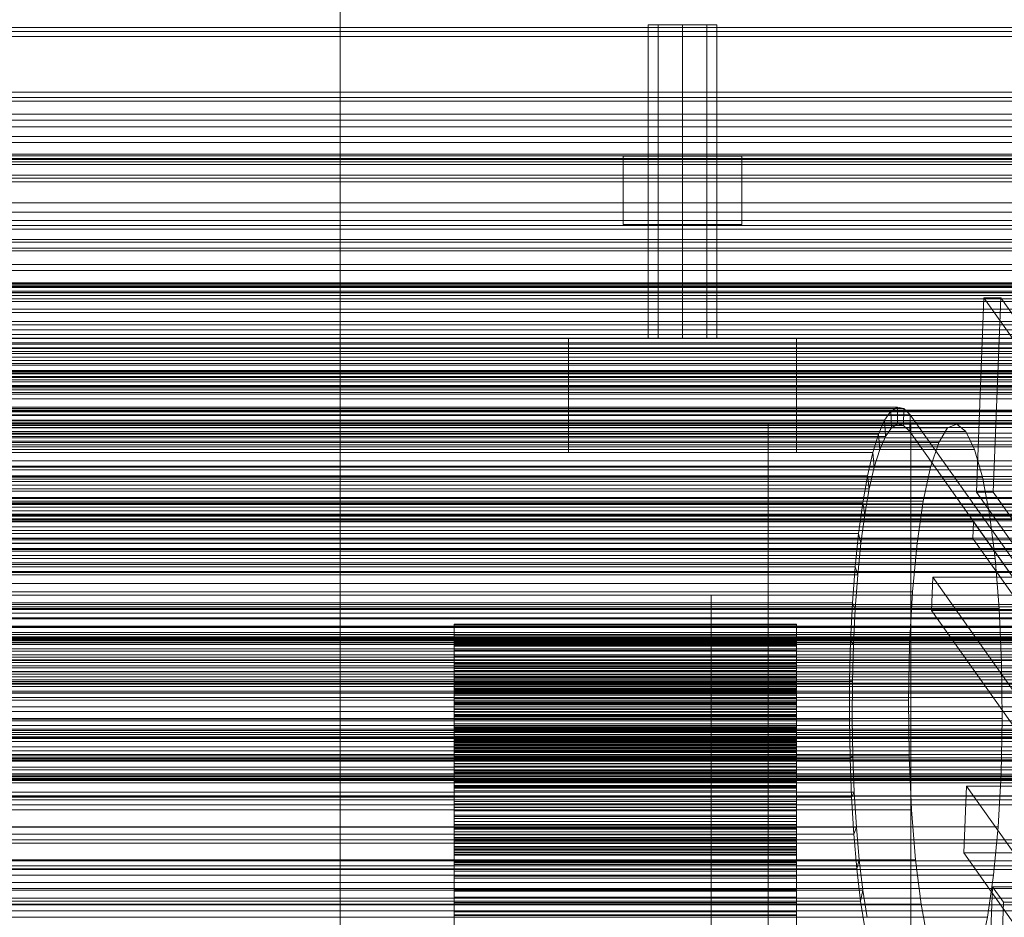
# Model space of a CAD drawing. Header units: millimetres. Extents: x -2233 to 61924, y -68080 to 6847.
# Tile 261 of 656: x 494 to 666, y -33786 to -33629. Entities that reach past the tile are written whole.
import ezdxf

# ---------------------------------------------------------------- set-up
doc = ezdxf.new("R2010")
doc.units = ezdxf.units.MM
for name, color, linetype, lineweight in [('COTAS_O', 1, 'Continuous', 0), ('COTAS_P', 1, 'Continuous', 0), ('frontal_briquetadora', 7, 'Continuous', 0), ('frontal_C03', 7, 'Continuous', 0), ('frontal_C10', 7, 'Continuous', 0), ('frontal_mezcladora', 7, 'Continuous', 0), ('frontal_secador', 7, 'Continuous', 0)]:
    doc.layers.add(name, color=color, linetype=linetype, lineweight=lineweight)
doc.dimstyles.new('R19_100', dxfattribs={"dimtxt": 250, "dimasz": 150, "dimexe": 150, "dimexo": 80, "dimgap": 100, "dimtad": 1, "dimtih": 1, "dimtoh": 1, "dimdsep": 46, "dimcen": 0.09, "dimadec": 0, "dimazin": 0, "dimtfac": 1, "dimtdec": 4, "dimtofl": 0, "dimtmove": 0, "dimatfit": 3, "dimfxl": 1, "dimtolj": 1, "dimtzin": 0, "dimarcsym": 0})

# ---------------------------------------------------------------- blocks, each defined once
blk = doc.blocks.new('DIM_R28_52')
at = {"layer": 'COTAS_O'}
for p, q in [((-1725, -33700), (-1575, -33655)), ((1725, -33700), (1575, -33655)), ((-1725, -34400), (-1725, -33700)), ((-1725, -33700), (1725, -33700)), ((-1725, -33700), (-1575, -33745)), ((1725, -33700), (1575, -33745)), ((1725, -34400), (1725, -33700))]:
    blk.add_line(p, q, dxfattribs=at)
blk.add_text('3450 O', height=250, dxfattribs=at).set_placement((0, -33600))
blk = doc.blocks.new('DIM_R28_53')
at = {"layer": 'COTAS_P'}
for p, q in [((-150, -32300), (550, -32300)), ((550, -32300), (505, -32450)), ((550, -34900), (550, -32300)), ((550, -32300), (595, -32450)), ((550, -34900), (505, -34750)), ((550, -34900), (595, -34750)), ((-150, -34900), (550, -34900))]:
    blk.add_line(p, q, dxfattribs=at)
blk.add_text('2600 P', height=250, rotation=90, dxfattribs=at).set_placement((450, -33600))

msp = doc.modelspace()

# ---------------------------------------------------------------- linework, layer by layer
at = {"layer": 'frontal_briquetadora'}
for p, q in [((570, -33737.351), (570, -33735.082)), ((630, -33735.082), (570, -33735.082)), ((570, -33735.082), (570, -33735.179)), ((630, -33735.179), (570, -33735.179)), ((570, -33735.179), (570, -33737.484)), ((630, -33737.351), (630, -33735.082)), ((630, -33735.082), (630, -33735.179)), ((630, -33735.179), (630, -33737.484)), ((570, -33738.497), (570, -33736.551)), ((630, -33736.551), (570, -33736.551)), ((570, -33736.551), (570, -33738.15)), ((570, -33738.815), (570, -33737.026)), ((630, -33737.026), (570, -33737.026)), ((570, -33737.026), (570, -33738.924)), ((570, -33739.636), (570, -33737.351)), ((630, -33737.351), (570, -33737.351)), ((630, -33738.497), (630, -33736.551)), ((630, -33736.551), (630, -33738.15)), ((630, -33738.815), (630, -33737.026)), ((630, -33737.026), (630, -33738.924)), ((630, -33739.636), (630, -33737.351)), ((630, -33737.484), (570, -33737.484)), ((570, -33737.484), (570, -33739.8)), ((630, -33738.15), (570, -33738.15)), ((570, -33738.15), (570, -33740.677)), ((570, -33740.487), (570, -33738.497)), ((630, -33738.497), (570, -33738.497)), ((570, -33741.363), (570, -33738.815)), ((630, -33738.815), (570, -33738.815)), ((630, -33738.924), (570, -33738.924)), ((570, -33738.924), (570, -33740.87)), ((630, -33737.484), (630, -33739.8)), ((630, -33738.15), (630, -33740.677)), ((630, -33740.487), (630, -33738.497)), ((630, -33741.363), (630, -33738.815)), ((630, -33738.924), (630, -33740.87)), ((570, -33741.93), (570, -33739.636)), ((630, -33739.636), (570, -33739.636)), ((630, -33739.8), (570, -33739.8)), ((570, -33739.8), (570, -33742.123)), ((570, -33742.516), (570, -33740.487)), ((630, -33740.487), (570, -33740.487)), ((630, -33740.677), (570, -33740.677)), ((570, -33740.677), (570, -33743.186)), ((630, -33741.93), (630, -33739.636)), ((630, -33739.8), (630, -33742.123)), ((630, -33742.516), (630, -33740.487)), ((630, -33740.677), (630, -33743.186)), ((630, -33740.87), (570, -33740.87)), ((570, -33740.87), (570, -33742.858)), ((570, -33743.89), (570, -33741.363)), ((630, -33741.363), (570, -33741.363)), ((570, -33744.23), (570, -33741.93)), ((630, -33741.93), (570, -33741.93)), ((630, -33742.123), (570, -33742.123)), ((570, -33742.123), (570, -33744.446)), ((570, -33744.58), (570, -33742.516)), ((630, -33742.516), (570, -33742.516)), ((630, -33740.87), (630, -33742.858)), ((630, -33743.89), (630, -33741.363)), ((630, -33744.23), (630, -33741.93)), ((630, -33742.123), (630, -33744.446)), ((630, -33744.58), (630, -33742.516)), ((570, -33742.858), (570, -33744.886)), ((570, -33746.078), (570, -33742.862)), ((630, -33742.862), (570, -33742.862)), ((570, -33742.862), (570, -33744.352)), ((630, -33743.186), (570, -33743.186)), ((570, -33743.186), (570, -33745.672)), ((570, -33745.318), (570, -33743.885)), ((630, -33743.885), (570, -33743.885)), ((570, -33743.885), (570, -33747.277)), ((570, -33746.39), (570, -33743.89)), ((570, -33746.528), (570, -33744.23)), ((630, -33744.23), (570, -33744.23)), ((630, -33742.858), (630, -33744.886)), ((630, -33746.078), (630, -33742.862)), ((630, -33742.862), (630, -33744.352)), ((630, -33743.186), (630, -33745.672)), ((630, -33745.318), (630, -33743.885)), ((630, -33743.885), (630, -33747.277)), ((630, -33746.39), (630, -33743.89)), ((630, -33746.528), (630, -33744.23)), ((630, -33744.352), (570, -33744.352)), ((570, -33744.352), (570, -33745.915)), ((630, -33744.446), (570, -33744.446)), ((570, -33744.446), (570, -33746.764)), ((570, -33746.676), (570, -33744.58)), ((630, -33744.58), (570, -33744.58)), ((630, -33744.886), (570, -33744.886)), ((570, -33744.886), (570, -33746.95)), ((570, -33746.827), (570, -33745.318)), ((630, -33745.318), (570, -33745.318)), ((630, -33745.672), (570, -33745.672)), ((570, -33745.672), (570, -33748.127)), ((630, -33745.915), (570, -33745.915)), ((570, -33745.915), (570, -33747.548)), ((630, -33744.352), (630, -33745.915)), ((630, -33744.446), (630, -33746.764)), ((630, -33746.676), (630, -33744.58)), ((630, -33744.886), (630, -33746.95)), ((630, -33746.827), (630, -33745.318)), ((630, -33745.672), (630, -33748.127)), ((630, -33745.915), (630, -33747.548)), ((570, -33748.735), (570, -33746.078)), ((630, -33746.078), (570, -33746.078)), ((570, -33748.856), (570, -33746.39)), ((630, -33746.39), (570, -33746.39)), ((570, -33748.819), (570, -33746.528)), ((630, -33746.528), (570, -33746.528)), ((570, -33748.801), (570, -33746.676)), ((630, -33746.676), (570, -33746.676)), ((630, -33746.764), (570, -33746.764)), ((570, -33746.764), (570, -33749.07)), ((570, -33748.409), (570, -33746.827)), ((630, -33746.827), (570, -33746.827)), ((630, -33746.95), (570, -33746.95)), ((570, -33746.95), (570, -33749.047)), ((630, -33747.277), (570, -33747.277)), ((570, -33747.277), (570, -33749.94)), ((630, -33747.548), (570, -33747.548)), ((570, -33747.548), (570, -33749.25)), ((630, -33748.735), (630, -33746.078)), ((630, -33748.856), (630, -33746.39)), ((630, -33748.819), (630, -33746.528)), ((630, -33748.801), (630, -33746.676)), ((630, -33746.764), (630, -33749.07)), ((630, -33748.409), (630, -33746.827)), ((630, -33746.95), (630, -33749.047)), ((630, -33747.277), (630, -33749.94)), ((630, -33747.548), (630, -33749.25)), ((630, -33748.127), (570, -33748.127)), ((570, -33748.127), (570, -33750.545)), ((570, -33750.064), (570, -33748.409)), ((630, -33748.409), (570, -33748.409)), ((570, -33751.343), (570, -33748.735)), ((630, -33748.735), (570, -33748.735)), ((570, -33750.953), (570, -33748.801)), ((630, -33748.801), (570, -33748.801)), ((570, -33751.095), (570, -33748.819)), ((630, -33748.819), (570, -33748.819)), ((570, -33751.279), (570, -33748.856)), ((630, -33748.856), (570, -33748.856)), ((630, -33749.047), (570, -33749.047)), ((570, -33749.047), (570, -33751.177)), ((630, -33749.07), (570, -33749.07)), ((570, -33749.07), (570, -33751.356)), ((630, -33749.25), (570, -33749.25)), ((570, -33749.25), (570, -33751.02)), ((630, -33748.127), (630, -33750.545)), ((630, -33750.064), (630, -33748.409)), ((630, -33751.343), (630, -33748.735)), ((630, -33750.953), (630, -33748.801)), ((630, -33751.095), (630, -33748.819)), ((630, -33751.279), (630, -33748.856)), ((630, -33749.047), (630, -33751.177)), ((630, -33749.07), (630, -33751.356)), ((630, -33749.25), (630, -33751.02)), ((630, -33749.94), (570, -33749.94)), ((570, -33749.94), (570, -33752.551)), ((570, -33751.79), (570, -33750.064)), ((630, -33750.064), (570, -33750.064)), ((630, -33750.545), (570, -33750.545)), ((570, -33750.545), (570, -33752.915)), ((570, -33753.136), (570, -33750.953)), ((630, -33750.953), (570, -33750.953)), ((630, -33751.02), (570, -33751.02)), ((570, -33751.02), (570, -33752.857)), ((570, -33753.342), (570, -33751.095)), ((630, -33751.095), (570, -33751.095)), ((630, -33751.177), (570, -33751.177)), ((570, -33751.177), (570, -33753.345)), ((630, -33749.94), (630, -33752.551)), ((630, -33751.79), (630, -33750.064)), ((630, -33750.545), (630, -33752.915)), ((630, -33753.136), (630, -33750.953)), ((630, -33751.02), (630, -33752.857)), ((630, -33753.342), (630, -33751.095)), ((630, -33751.177), (630, -33753.345)), ((570, -33753.651), (570, -33751.279)), ((630, -33751.279), (570, -33751.279)), ((570, -33753.895), (570, -33751.343)), ((630, -33751.343), (570, -33751.343)), ((630, -33751.356), (570, -33751.356)), ((570, -33751.356), (570, -33753.604)), ((570, -33753.588), (570, -33751.79)), ((630, -33751.79), (570, -33751.79)), ((630, -33752.551), (570, -33752.551)), ((570, -33752.551), (570, -33755.103)), ((630, -33752.857), (570, -33752.857)), ((570, -33752.857), (570, -33754.768)), ((630, -33752.915), (570, -33752.915)), ((570, -33752.915), (570, -33755.223)), ((630, -33753.651), (630, -33751.279)), ((630, -33753.895), (630, -33751.343)), ((630, -33751.356), (630, -33753.604)), ((630, -33753.588), (630, -33751.79)), ((630, -33752.551), (630, -33755.103)), ((630, -33752.857), (630, -33754.768)), ((630, -33752.915), (630, -33755.223)), ((570, -33763.445), (570, -33753.136)), ((630, -33753.136), (570, -33753.136)), ((570, -33763.625), (570, -33753.342)), ((630, -33753.342), (570, -33753.342)), ((630, -33753.345), (570, -33753.345)), ((570, -33753.345), (570, -33763.628)), ((570, -33755.465), (570, -33753.588)), ((630, -33753.588), (570, -33753.588)), ((630, -33753.604), (570, -33753.604)), ((570, -33753.604), (570, -33763.854)), ((570, -33755.955), (570, -33753.651)), ((630, -33753.651), (570, -33753.651)), ((570, -33754.755), (570, -33753.796)), ((630, -33753.796), (570, -33753.796)), ((570, -33753.796), (570, -33758.467)), ((570, -33756.383), (570, -33753.895)), ((630, -33753.895), (570, -33753.895)), ((630, -33763.445), (630, -33753.136)), ((630, -33763.625), (630, -33753.342)), ((630, -33753.345), (630, -33763.628)), ((630, -33755.465), (630, -33753.588)), ((630, -33753.604), (630, -33763.854)), ((630, -33755.955), (630, -33753.651)), ((630, -33754.755), (630, -33753.796)), ((630, -33753.796), (630, -33758.467)), ((630, -33756.383), (630, -33753.895)), ((570, -33755.813), (570, -33754.755)), ((630, -33754.755), (570, -33754.755)), ((630, -33754.768), (570, -33754.768)), ((570, -33754.768), (570, -33756.775)), ((630, -33755.103), (570, -33755.103)), ((570, -33755.103), (570, -33757.587)), ((630, -33755.223), (570, -33755.223)), ((570, -33755.223), (570, -33757.435)), ((570, -33760.14), (570, -33755.316)), ((630, -33755.316), (570, -33755.316)), ((570, -33755.316), (570, -33756.211)), ((570, -33757.446), (570, -33755.465)), ((630, -33755.465), (570, -33755.465)), ((570, -33756.969), (570, -33755.813)), ((630, -33755.813), (570, -33755.813)), ((570, -33758.156), (570, -33755.955)), ((630, -33755.955), (570, -33755.955)), ((630, -33756.211), (570, -33756.211)), ((570, -33756.211), (570, -33757.207)), ((570, -33758.799), (570, -33756.383)), ((630, -33756.383), (570, -33756.383)), ((630, -33755.813), (630, -33754.755)), ((630, -33754.768), (630, -33756.775)), ((630, -33755.103), (630, -33757.587)), ((630, -33755.223), (630, -33757.435)), ((630, -33760.14), (630, -33755.316)), ((630, -33755.316), (630, -33756.211)), ((630, -33757.446), (630, -33755.465)), ((630, -33756.969), (630, -33755.813)), ((630, -33758.156), (630, -33755.955)), ((630, -33756.211), (630, -33757.207)), ((630, -33758.799), (630, -33756.383)), ((630, -33756.775), (570, -33756.775)), ((570, -33756.775), (570, -33766.626)), ((570, -33758.223), (570, -33756.969)), ((630, -33756.969), (570, -33756.969)), ((630, -33757.207), (570, -33757.207)), ((570, -33757.207), (570, -33758.305)), ((630, -33757.435), (570, -33757.435)), ((570, -33757.435), (570, -33767.203)), ((570, -33767.213), (570, -33757.446)), ((630, -33757.446), (570, -33757.446)), ((630, -33757.587), (570, -33757.587)), ((570, -33757.587), (570, -33759.995)), ((630, -33756.775), (630, -33766.626)), ((630, -33758.223), (630, -33756.969)), ((630, -33757.207), (630, -33758.305)), ((630, -33757.435), (630, -33767.203)), ((630, -33767.213), (630, -33757.446)), ((630, -33757.587), (630, -33759.995)), ((570, -33767.834), (570, -33758.156)), ((630, -33758.156), (570, -33758.156)), ((570, -33759.577), (570, -33758.223)), ((630, -33758.223), (570, -33758.223)), ((630, -33758.305), (570, -33758.305)), ((570, -33758.305), (570, -33759.503)), ((630, -33758.467), (570, -33758.467)), ((570, -33758.467), (570, -33761.121)), ((570, -33761.129), (570, -33758.799)), ((630, -33758.799), (570, -33758.799)), ((630, -33759.503), (570, -33759.503)), ((570, -33759.503), (570, -33760.805)), ((570, -33761.034), (570, -33759.577)), ((630, -33759.577), (570, -33759.577)), ((630, -33767.834), (630, -33758.156)), ((630, -33759.577), (630, -33758.223)), ((630, -33758.305), (630, -33759.503)), ((630, -33758.467), (630, -33761.121)), ((630, -33761.129), (630, -33758.799)), ((630, -33759.503), (630, -33760.805)), ((630, -33761.034), (630, -33759.577)), ((630, -33759.995), (570, -33759.995)), ((570, -33759.995), (570, -33762.313)), ((570, -33762.785), (570, -33760.14)), ((630, -33760.14), (570, -33760.14)), ((630, -33760.805), (570, -33760.805)), ((570, -33760.805), (570, -33762.214)), ((570, -33762.608), (570, -33761.034)), ((630, -33761.034), (570, -33761.034)), ((630, -33761.121), (570, -33761.121)), ((570, -33761.121), (570, -33763.697)), ((570, -33763.354), (570, -33761.129)), ((630, -33761.129), (570, -33761.129)), ((630, -33759.995), (630, -33762.313)), ((630, -33762.785), (630, -33760.14)), ((630, -33760.805), (630, -33762.214)), ((630, -33762.608), (630, -33761.034)), ((630, -33761.121), (630, -33763.697)), ((630, -33763.354), (630, -33761.129)), ((630, -33762.214), (570, -33762.214)), ((570, -33762.214), (570, -33763.743)), ((630, -33762.313), (570, -33762.313)), ((570, -33762.313), (570, -33764.521)), ((570, -33764.34), (570, -33762.608)), ((630, -33762.608), (570, -33762.608)), ((570, -33765.349), (570, -33762.785)), ((630, -33762.785), (570, -33762.785)), ((630, -33762.214), (630, -33763.743)), ((630, -33762.313), (630, -33764.521)), ((630, -33764.34), (630, -33762.608)), ((630, -33765.349), (630, -33762.785)), ((570, -33765.421), (570, -33763.354)), ((630, -33763.354), (570, -33763.354)), ((570, -33763.628), (570, -33763.445)), ((630, -33763.445), (570, -33763.445)), ((570, -33766.626), (570, -33763.625)), ((630, -33763.625), (570, -33763.625)), ((630, -33763.697), (570, -33763.697)), ((570, -33763.697), (570, -33766.188)), ((630, -33763.743), (570, -33763.743)), ((570, -33763.743), (570, -33765.438)), ((630, -33763.854), (570, -33763.854)), ((570, -33763.854), (570, -33767.213)), ((570, -33773.239), (570, -33764.34)), ((630, -33764.34), (570, -33764.34)), ((630, -33764.521), (570, -33764.521)), ((570, -33764.521), (570, -33766.564)), ((630, -33765.421), (630, -33763.354)), ((630, -33763.628), (630, -33763.445)), ((630, -33766.626), (630, -33763.625)), ((630, -33763.697), (630, -33766.188)), ((630, -33763.743), (630, -33765.438)), ((630, -33763.854), (630, -33767.213)), ((630, -33773.239), (630, -33764.34)), ((630, -33764.521), (630, -33766.564)), ((570, -33767.824), (570, -33765.349)), ((630, -33765.349), (570, -33765.349)), ((570, -33774.184), (570, -33765.421)), ((630, -33765.421), (570, -33765.421)), ((630, -33765.438), (570, -33765.438)), ((570, -33765.438), (570, -33774.199)), ((630, -33766.188), (570, -33766.188)), ((570, -33766.188), (570, -33768.584)), ((630, -33766.564), (570, -33766.564)), ((570, -33766.564), (570, -33775.184)), ((630, -33766.626), (570, -33766.626)), ((630, -33767.824), (630, -33765.349)), ((630, -33774.184), (630, -33765.421)), ((630, -33765.438), (630, -33774.199)), ((630, -33766.188), (630, -33768.584)), ((630, -33766.564), (630, -33775.184)), ((630, -33767.203), (570, -33767.203)), ((570, -33767.203), (570, -33773.239)), ((630, -33767.213), (570, -33767.213)), ((570, -33770.203), (570, -33767.824)), ((630, -33767.824), (570, -33767.824)), ((570, -33774.199), (570, -33767.834)), ((630, -33767.834), (570, -33767.834)), ((630, -33767.203), (630, -33773.239)), ((630, -33770.203), (630, -33767.824)), ((630, -33774.199), (630, -33767.834)), ((630, -33768.584), (570, -33768.584)), ((570, -33768.584), (570, -33770.877)), ((570, -33774.696), (570, -33768.804)), ((630, -33768.804), (570, -33768.804)), ((570, -33768.804), (570, -33769.183)), ((630, -33769.183), (570, -33769.183)), ((570, -33769.183), (570, -33769.684)), ((630, -33769.684), (570, -33769.684)), ((570, -33769.684), (570, -33770.305)), ((570, -33772.474), (570, -33770.203)), ((630, -33770.203), (570, -33770.203)), ((630, -33768.584), (630, -33770.877)), ((630, -33774.696), (630, -33768.804)), ((630, -33768.804), (630, -33769.183)), ((630, -33769.183), (630, -33769.684)), ((630, -33769.684), (630, -33770.305)), ((630, -33772.474), (630, -33770.203)), ((630, -33770.305), (570, -33770.305)), ((570, -33770.305), (570, -33771.048)), ((570, -33771.057), (570, -33770.745)), ((630, -33770.745), (570, -33770.745)), ((570, -33770.745), (570, -33776.759)), ((630, -33770.877), (570, -33770.877)), ((570, -33770.877), (570, -33773.05)), ((630, -33771.048), (570, -33771.048)), ((570, -33771.048), (570, -33771.918)), ((570, -33771.491), (570, -33771.057)), ((630, -33771.057), (570, -33771.057)), ((570, -33772.048), (570, -33771.491)), ((630, -33771.491), (570, -33771.491)), ((630, -33771.918), (570, -33771.918)), ((570, -33771.918), (570, -33772.923)), ((630, -33770.305), (630, -33771.048)), ((630, -33771.057), (630, -33770.745)), ((630, -33770.745), (630, -33776.759)), ((630, -33770.877), (630, -33773.05)), ((630, -33771.048), (630, -33771.918)), ((630, -33771.491), (630, -33771.057)), ((630, -33772.048), (630, -33771.491)), ((630, -33771.918), (630, -33772.923)), ((570, -33772.731), (570, -33772.048)), ((630, -33772.048), (570, -33772.048)), ((570, -33774.622), (570, -33772.474)), ((630, -33772.474), (570, -33772.474)), ((570, -33773.542), (570, -33772.731)), ((630, -33772.731), (570, -33772.731)), ((630, -33772.923), (570, -33772.923)), ((570, -33772.923), (570, -33774.08)), ((630, -33773.05), (570, -33773.05)), ((570, -33773.05), (570, -33775.08)), ((630, -33773.239), (570, -33773.239)), ((570, -33774.492), (570, -33773.542)), ((630, -33773.542), (570, -33773.542)), ((630, -33772.731), (630, -33772.048)), ((630, -33774.622), (630, -33772.474)), ((630, -33773.542), (630, -33772.731)), ((630, -33772.923), (630, -33774.08)), ((630, -33773.05), (630, -33775.08)), ((630, -33774.492), (630, -33773.542)), ((630, -33774.08), (570, -33774.08)), ((570, -33774.08), (570, -33775.45)), ((570, -33782.95), (570, -33774.184)), ((630, -33774.184), (570, -33774.184)), ((630, -33774.199), (570, -33774.199)), ((570, -33775.597), (570, -33774.492)), ((630, -33774.492), (570, -33774.492)), ((570, -33776.623), (570, -33774.622)), ((630, -33774.622), (570, -33774.622)), ((570, -33777.214), (570, -33774.696)), ((630, -33774.696), (570, -33774.696)), ((630, -33775.08), (570, -33775.08)), ((570, -33775.08), (570, -33776.898)), ((630, -33775.184), (570, -33775.184)), ((570, -33775.184), (570, -33784.236)), ((630, -33774.08), (630, -33775.45)), ((630, -33782.95), (630, -33774.184)), ((630, -33775.597), (630, -33774.492)), ((630, -33776.623), (630, -33774.622)), ((630, -33777.214), (630, -33774.696)), ((630, -33775.08), (630, -33776.898)), ((630, -33775.184), (630, -33784.236)), ((630, -33775.45), (570, -33775.45)), ((570, -33775.45), (570, -33782.95)), ((570, -33776.921), (570, -33775.597)), ((630, -33775.597), (570, -33775.597)), ((570, -33778.406), (570, -33776.623)), ((630, -33776.623), (570, -33776.623)), ((630, -33776.759), (570, -33776.759)), ((570, -33776.759), (570, -33779.254)), ((630, -33776.898), (570, -33776.898)), ((570, -33776.898), (570, -33784.217)), ((570, -33784.236), (570, -33776.921)), ((630, -33776.921), (570, -33776.921)), ((630, -33775.45), (630, -33782.95)), ((630, -33776.921), (630, -33775.597)), ((630, -33778.406), (630, -33776.623)), ((630, -33776.759), (630, -33779.254)), ((630, -33776.898), (630, -33784.217)), ((630, -33784.236), (630, -33776.921)), ((570, -33779.629), (570, -33777.214)), ((630, -33777.214), (570, -33777.214)), ((570, -33785.535), (570, -33778.406)), ((630, -33778.406), (570, -33778.406)), ((630, -33779.629), (630, -33777.214)), ((630, -33785.535), (630, -33778.406)), ((630, -33779.254), (570, -33779.254)), ((570, -33779.254), (570, -33781.642)), ((570, -33781.933), (570, -33779.629)), ((630, -33779.629), (570, -33779.629)), ((630, -33779.254), (630, -33781.642)), ((630, -33781.933), (630, -33779.629)), ((630, -33781.642), (570, -33781.642)), ((570, -33781.642), (570, -33783.917)), ((570, -33784.118), (570, -33781.933)), ((630, -33781.933), (570, -33781.933)), ((630, -33781.642), (630, -33783.917)), ((630, -33784.118), (630, -33781.933)), ((630, -33782.95), (570, -33782.95)), ((630, -33783.917), (570, -33783.917)), ((570, -33783.917), (570, -33786.071)), ((630, -33783.917), (630, -33786.071)), ((570, -33786.172), (570, -33784.118)), ((630, -33784.118), (570, -33784.118)), ((570, -33784.217), (570, -33795.275)), ((630, -33784.217), (570, -33784.217)), ((630, -33784.236), (570, -33784.236)), ((570, -33796.822), (570, -33785.535)), ((630, -33785.535), (570, -33785.535)), ((630, -33786.172), (630, -33784.118)), ((630, -33784.217), (630, -33795.275)), ((630, -33796.822), (630, -33785.535)), ((630, -33786.071), (570, -33786.071)), ((570, -33786.071), (570, -33788.091)), ((570, -33788.08), (570, -33786.172)), ((630, -33786.172), (570, -33786.172)), ((630, -33786.071), (630, -33788.091)), ((630, -33788.08), (630, -33786.172))]:
    msp.add_line(p, q, dxfattribs=at)
at = {"layer": 'frontal_C03'}
for p, q in [((1250, -33630.48), (-1250, -33630.48)), ((1250, -33631.134), (-1250, -33631.134)), ((1250, -33632.015), (-1250, -33632.015)), ((1250, -33641.821), (-1250, -33641.821)), ((1250, -33642.703), (-1250, -33642.703)), ((1250, -33643.356), (-1250, -33643.356)), ((1250, -33645.664), (-1250, -33645.664)), ((-1250, -33646.721), (1250, -33646.721)), ((1500, -33647.876), (-1500, -33647.876)), ((1250, -33649.573), (-1250, -33649.573)), ((1250, -33650.63), (-1250, -33650.63)), ((-1250, -33652.647), (1250, -33652.647)), ((1250, -33652.938), (-1250, -33652.938)), ((-1250, -33653.444), (1250, -33653.444)), ((1250, -33653.591), (-1250, -33653.591)), ((-1250, -33654.029), (1250, -33654.029)), ((1250, -33654.473), (-1250, -33654.473)), ((-1500, -33656.859), (1500, -33656.859)), ((-1250, -33656.367), (1250, -33656.367)), ((-1250, -33657.496), (1250, -33657.496)), ((-1250, -33661.215), (1250, -33661.215)), ((-1250, -33662.812), (1250, -33662.812)), ((1250, -33664.279), (-1250, -33664.279)), ((1250, -33665.16), (-1250, -33665.16)), ((1250, -33665.814), (-1250, -33665.814)), ((-1250, -33667.659), (1250, -33667.659)), ((1250, -33668.121), (-1250, -33668.121)), ((-1250, -33669.178), (1250, -33669.178)), ((-1250, -33669.615), (1250, -33669.615)), ((1250, -33672.031), (-1250, -33672.031)), ((1250, -33673.088), (-1250, -33673.088)), ((-1250, -33675.259), (1250, -33675.259)), ((-1268, -33675.632), (1268, -33675.632)), ((-1268, -33675.857), (1268, -33675.857)), ((-1268, -33676.021), (1268, -33676.021)), ((-1268, -33676.679), (1268, -33676.679)), ((-1268, -33676.996), (1268, -33676.996)), ((1250, -33675.395), (-1250, -33675.395)), ((1250, -33676.049), (-1250, -33676.049)), ((1250, -33676.93), (-1250, -33676.93)), ((-1268, -33678.042), (1268, -33678.042)), ((-1268, -33678.491), (1268, -33678.491)), ((1250, -33677.44), (-1250, -33677.44)), ((-1268, -33679.855), (1268, -33679.855)), ((-1268, -33680.405), (1268, -33680.405)), ((-1268, -33681.992), (1268, -33681.992)), ((1268, -33682.606), (-1268, -33682.606)), ((-1250, -33683.498), (1250, -33683.498)), ((-1268, -33684.309), (1268, -33684.309)), ((-1268, -33684.944), (1268, -33684.944)), ((-1268, -33686.648), (1268, -33686.648)), ((-1268, -33687.261), (1268, -33687.261)), ((-1250, -33685.756), (1250, -33685.756)), ((1250, -33686.737), (-1250, -33686.737)), ((-1268, -33688.849), (1268, -33688.849)), ((1250, -33687.618), (-1250, -33687.618)), ((1250, -33688.271), (-1250, -33688.271)), ((-1268, -33689.399), (1268, -33689.399)), ((-1268, -33690.762), (1268, -33690.762)), ((1250, -33690.579), (-1250, -33690.579)), ((-1268, -33691.211), (1268, -33691.211)), ((-1268, -33692.257), (1268, -33692.257)), ((-1250, -33691.636), (1250, -33691.636)), ((-1250, -33691.813), (1250, -33691.813)), ((-1268, -33692.575), (1268, -33692.575)), ((-1268, -33693.233), (1268, -33693.233)), ((-1268, -33693.397), (1268, -33693.397)), ((-1268, -33693.621), (1268, -33693.621)), ((-1250, -33693.994), (1250, -33693.994)), ((1250, -33694.488), (-1250, -33694.488)), ((1250, -33695.546), (-1250, -33695.546)), ((1250, -33697.853), (-1250, -33697.853)), ((1250, -33698.506), (-1250, -33698.506)), ((1250, -33699.388), (-1250, -33699.388)), ((-1250, -33699.639), (1250, -33699.639)), ((-1250, -33701.595), (1250, -33701.595)), ((-1250, -33706.442), (1250, -33706.442)), ((-1250, -33708.038), (1250, -33708.038)), ((1250, -33709.194), (-1250, -33709.194)), ((1250, -33710.076), (-1250, -33710.076)), ((1250, -33710.729), (-1250, -33710.729)), ((-1250, -33711.758), (1250, -33711.758)), ((-1250, -33712.887), (1250, -33712.887)), ((1250, -33713.036), (-1250, -33713.036)), ((-1250, -33714.094), (1250, -33714.094)), ((-1250, -33715.225), (1250, -33715.225)), ((-1250, -33715.809), (1250, -33715.809)), ((-1250, -33716.607), (1250, -33716.607)), ((1250, -33716.946), (-1250, -33716.946)), ((1250, -33718.003), (-1250, -33718.003)), ((1250, -33720.311), (-1250, -33720.311)), ((1250, -33720.964), (-1250, -33720.964)), ((1250, -33721.845), (-1250, -33721.845)), ((1250, -33731.652), (-1250, -33731.652)), ((1250, -33732.533), (-1250, -33732.533)), ((1250, -33733.187), (-1250, -33733.187)), ((-1500, -33735.441), (1500, -33735.441)), ((1250, -33735.494), (-1250, -33735.494)), ((-1250, -33736.551), (1250, -33736.551)), ((1530, -33737.417), (-1530, -33737.417)), ((1250, -33739.403), (-1250, -33739.403)), ((1250, -33740.461), (-1250, -33740.461)), ((1530, -33742.417), (-1530, -33742.417)), ((1250, -33742.768), (-1250, -33742.768)), ((1250, -33743.422), (-1250, -33743.422)), ((1250, -33744.303), (-1250, -33744.303)), ((1500, -33746.85), (-1500, -33746.85)), ((1500, -33747.135), (-1500, -33747.135)), ((1250, -33754.109), (-1250, -33754.109)), ((1250, -33754.991), (-1250, -33754.991)), ((1250, -33755.644), (-1250, -33755.644)), ((1250, -33757.952), (-1250, -33757.952)), ((-1500, -33758.543), (1500, -33758.543)), ((-1250, -33759.009), (1250, -33759.009)), ((1250, -33761.861), (-1250, -33761.861)), ((1250, -33762.918), (-1250, -33762.918)), ((1250, -33765.226), (-1250, -33765.226)), ((1250, -33765.879), (-1250, -33765.879)), ((1250, -33766.761), (-1250, -33766.761)), ((1250, -33776.567), (-1250, -33776.567)), ((1250, -33777.448), (-1250, -33777.448)), ((1250, -33778.102), (-1250, -33778.102)), ((1250, -33780.409), (-1250, -33780.409)), ((-1250, -33781.467), (1250, -33781.467)), ((1250, -33784.319), (-1250, -33784.319)), ((1250, -33785.376), (-1250, -33785.376))]:
    msp.add_line(p, q, dxfattribs=at)
at = {"layer": 'frontal_C10'}
for p, q in [((661.512, -33711.96), (662.815, -33677.868)), ((665.774, -33677.868), (662.815, -33677.868)), ((662.815, -33677.868), (2093.599, -35700.701)), ((664.471, -33711.96), (665.774, -33677.868)), ((2096.558, -35700.701), (665.774, -33677.868)), ((646.534, -33697.714), (350.616, -33697.714)), ((647.668, -33697.03), (351.75, -33697.03)), ((648.807, -33697.252), (352.889, -33697.252)), ((646.534, -33697.714), (645.424, -33699.293)), ((647.668, -33697.03), (646.534, -33697.714)), ((646.614, -33700.674), (646.534, -33697.714)), ((647.684, -33700.028), (647.668, -33697.03)), ((648.807, -33697.252), (647.668, -33697.03)), ((648.759, -33700.237), (648.807, -33697.252)), ((649.932, -33698.376), (648.807, -33697.252)), ((645.424, -33699.293), (349.506, -33699.293)), ((649.932, -33698.376), (354.013, -33698.376)), ((645.424, -33699.293), (644.358, -33701.74)), ((645.567, -33702.163), (645.424, -33699.293)), ((649.82, -33701.298), (649.932, -33698.376)), ((2099.932, -35748.376), (649.932, -33698.376)), ((656.478, -33700.674), (340.832, -33700.674)), ((658.086, -33700.026), (342.44, -33700.026)), ((350.696, -33700.674), (646.614, -33700.674)), ((351.766, -33700.028), (647.684, -33700.028)), ((352.841, -33700.237), (648.759, -33700.237)), ((645.567, -33702.163), (646.614, -33700.674)), ((646.614, -33700.674), (647.684, -33700.028)), ((647.684, -33700.028), (648.759, -33700.237)), ((648.759, -33700.237), (649.82, -33701.298)), ((656.478, -33700.674), (654.922, -33703.217)), ((658.086, -33700.026), (656.478, -33700.674)), ((659.684, -33701.298), (658.086, -33700.026)), ((659.684, -33701.298), (344.038, -33701.298)), ((644.358, -33701.74), (348.439, -33701.74)), ((349.649, -33702.163), (645.567, -33702.163)), ((353.902, -33701.298), (649.82, -33701.298)), ((644.358, -33701.74), (643.353, -33705.012)), ((644.561, -33704.471), (644.358, -33701.74)), ((644.561, -33704.471), (645.567, -33702.163)), ((649.82, -33701.298), (2099.82, -35751.298)), ((661.21, -33704.442), (659.684, -33701.298)), ((654.922, -33703.217), (339.276, -33703.217)), ((661.21, -33704.442), (345.564, -33704.442)), ((348.643, -33704.471), (644.561, -33704.471)), ((643.613, -33707.558), (644.561, -33704.471)), ((654.922, -33703.217), (653.477, -33707.558)), ((662.606, -33709.337), (661.21, -33704.442)), ((643.353, -33705.012), (347.435, -33705.012)), ((643.353, -33705.012), (642.427, -33709.054)), ((643.613, -33707.558), (643.353, -33705.012)), ((653.477, -33707.558), (337.831, -33707.558)), ((347.695, -33707.558), (643.613, -33707.558)), ((642.74, -33711.372), (643.613, -33707.558)), ((653.477, -33707.558), (652.2, -33713.531)), ((642.427, -33709.054), (346.509, -33709.054)), ((662.606, -33709.337), (346.96, -33709.337)), ((642.427, -33709.054), (641.595, -33713.797)), ((642.74, -33711.372), (642.427, -33709.054)), ((663.819, -33715.795), (662.606, -33709.337)), ((346.822, -33711.372), (642.74, -33711.372)), ((641.956, -33715.846), (642.74, -33711.372)), ((2092.297, -35734.793), (661.512, -33711.96)), ((661.512, -33711.96), (664.471, -33711.96)), ((664.471, -33711.96), (2095.256, -35734.793)), ((652.2, -33713.531), (336.554, -33713.531)), ((641.595, -33713.797), (345.677, -33713.797)), ((641.595, -33713.797), (640.873, -33719.159)), ((641.956, -33715.846), (641.595, -33713.797)), ((652.2, -33713.531), (651.138, -33720.905)), ((346.038, -33715.846), (641.956, -33715.846)), ((663.819, -33715.795), (348.172, -33715.795)), ((641.274, -33720.905), (641.956, -33715.846)), ((664.8, -33723.567), (663.819, -33715.795)), ((661.029, -33717.146), (365.111, -33717.146)), ((660.918, -33720.068), (661.029, -33717.146)), ((2088.611, -35735.451), (661.029, -33717.146)), ((640.873, -33719.159), (344.955, -33719.159)), ((364.999, -33720.068), (660.918, -33720.068)), ((640.873, -33719.159), (640.272, -33725.049)), ((641.274, -33720.905), (640.873, -33719.159)), ((660.918, -33720.068), (2088.499, -35738.373)), ((651.138, -33720.905), (335.492, -33720.905)), ((345.356, -33720.905), (641.274, -33720.905)), ((640.707, -33726.461), (641.274, -33720.905)), ((651.138, -33720.905), (650.333, -33729.397)), ((664.8, -33723.567), (349.154, -33723.567)), ((665.514, -33732.355), (664.8, -33723.567)), ((640.272, -33725.049), (344.354, -33725.049)), ((640.272, -33725.049), (639.802, -33731.366)), ((640.707, -33726.461), (640.272, -33725.049)), ((344.789, -33726.461), (640.707, -33726.461)), ((640.264, -33732.42), (640.707, -33726.461)), ((653.661, -33732.704), (653.885, -33726.859)), ((735.755, -33726.859), (653.885, -33726.859)), ((653.885, -33726.859), (2071.859, -35731.581)), ((650.333, -33729.397), (334.687, -33729.397)), ((650.333, -33729.397), (649.816, -33738.68)), ((639.802, -33731.366), (343.884, -33731.366)), ((639.802, -33731.366), (639.472, -33738.001)), ((640.264, -33732.42), (639.802, -33731.366)), ((344.346, -33732.42), (640.264, -33732.42)), ((665.514, -33732.355), (349.868, -33732.355)), ((639.953, -33738.68), (640.264, -33732.42)), ((2071.635, -35737.425), (653.661, -33732.704)), ((653.661, -33732.704), (735.532, -33732.704)), ((665.932, -33741.821), (665.514, -33732.355)), ((750.805, -33738.304), (247.744, -33738.304)), ((751.194, -33737.668), (248.133, -33737.668)), ((751.596, -33737.506), (248.535, -33737.506)), ((751.996, -33737.825), (248.935, -33737.825)), ((752.377, -33738.611), (249.316, -33738.611)), ((334.17, -33738.68), (649.816, -33738.68)), ((639.472, -33738.001), (343.554, -33738.001)), ((344.034, -33738.68), (639.953, -33738.68)), ((639.472, -33738.001), (639.287, -33744.842)), ((639.953, -33738.68), (639.472, -33738.001)), ((639.778, -33745.134), (639.953, -33738.68)), ((649.816, -33738.68), (649.607, -33748.399)), ((750.444, -33739.39), (247.383, -33739.39)), ((752.726, -33739.834), (249.665, -33739.834)), ((750.125, -33740.883), (247.064, -33740.883)), ((753.029, -33741.449), (249.968, -33741.449)), ((665.932, -33741.821), (350.286, -33741.821)), ((666.039, -33751.601), (665.932, -33741.821)), ((749.859, -33742.726), (246.798, -33742.726)), ((753.275, -33743.392), (250.214, -33743.392)), ((749.658, -33744.849), (246.597, -33744.849)), ((753.453, -33745.589), (250.392, -33745.589)), ((639.287, -33744.842), (343.369, -33744.842)), ((343.86, -33745.134), (639.778, -33745.134)), ((639.287, -33744.842), (639.251, -33751.771)), ((639.778, -33745.134), (639.287, -33744.842)), ((639.744, -33751.671), (639.778, -33745.134)), ((246.468, -33747.17), (749.529, -33747.17)), ((753.558, -33747.955), (250.497, -33747.955)), ((649.607, -33748.399), (333.961, -33748.399)), ((649.607, -33748.399), (649.714, -33758.179)), ((749.477, -33749.6), (246.416, -33749.6)), ((753.584, -33750.4), (250.523, -33750.4)), ((749.503, -33752.045), (246.442, -33752.045)), ((753.532, -33752.83), (250.471, -33752.83)), ((639.251, -33751.771), (343.333, -33751.771)), ((343.826, -33751.671), (639.744, -33751.671)), ((666.039, -33751.601), (350.393, -33751.601)), ((639.744, -33751.671), (639.251, -33751.771)), ((639.251, -33751.771), (639.363, -33758.67)), ((639.85, -33758.179), (639.744, -33751.671)), ((665.83, -33761.32), (666.039, -33751.601)), ((749.608, -33754.411), (246.547, -33754.411)), ((753.403, -33755.151), (250.342, -33755.151)), ((749.786, -33756.608), (246.725, -33756.608)), ((753.202, -33757.274), (250.141, -33757.274)), ((750.032, -33758.551), (246.971, -33758.551)), ((752.936, -33759.117), (249.875, -33759.117)), ((649.714, -33758.179), (334.068, -33758.179)), ((639.363, -33758.67), (343.445, -33758.67)), ((343.932, -33758.179), (639.85, -33758.179)), ((639.85, -33758.179), (639.363, -33758.67)), ((639.363, -33758.67), (639.623, -33765.421)), ((640.095, -33764.548), (639.85, -33758.179)), ((649.714, -33758.179), (650.132, -33767.645)), ((750.335, -33760.166), (247.274, -33760.166)), ((750.684, -33761.389), (247.623, -33761.389)), ((752.617, -33760.61), (249.556, -33760.61)), ((665.83, -33761.32), (350.184, -33761.32)), ((665.313, -33770.603), (665.83, -33761.32)), ((751.065, -33762.175), (248.004, -33762.175)), ((751.465, -33762.494), (248.404, -33762.494)), ((751.867, -33762.332), (248.806, -33762.332)), ((752.256, -33761.696), (249.195, -33761.696)), ((344.177, -33764.548), (640.095, -33764.548)), ((640.095, -33764.548), (639.623, -33765.421)), ((640.474, -33770.667), (640.095, -33764.548)), ((659.317, -33775.168), (659.763, -33763.48)), ((985.273, -33763.48), (659.763, -33763.48)), ((659.763, -33763.48), (720.613, -33849.509)), ((639.623, -33765.421), (343.705, -33765.421)), ((639.623, -33765.421), (640.025, -33771.907)), ((650.132, -33767.645), (334.486, -33767.645)), ((650.132, -33767.645), (650.846, -33776.433)), ((640.025, -33771.907), (344.107, -33771.907)), ((344.556, -33770.667), (640.474, -33770.667)), ((665.313, -33770.603), (349.667, -33770.603)), ((640.474, -33770.667), (640.025, -33771.907)), ((640.025, -33771.907), (640.563, -33778.019)), ((640.982, -33776.433), (640.474, -33770.667)), ((664.508, -33779.095), (665.313, -33770.603)), ((720.166, -33861.197), (659.317, -33775.168)), ((659.317, -33775.168), (984.827, -33775.168)), ((650.846, -33776.433), (335.2, -33776.433)), ((345.064, -33776.433), (640.982, -33776.433)), ((640.982, -33776.433), (640.563, -33778.019)), ((641.609, -33781.747), (640.982, -33776.433)), ((650.846, -33776.433), (651.828, -33784.205)), ((640.563, -33778.019), (344.645, -33778.019)), ((640.563, -33778.019), (641.228, -33783.652)), ((664.508, -33779.095), (348.862, -33779.095)), ((663.446, -33786.469), (664.508, -33779.095)), ((345.69, -33781.747), (641.609, -33781.747)), ((641.609, -33781.747), (641.228, -33783.652)), ((642.344, -33786.517), (641.609, -33781.747)), ((662.055, -33841.529), (664.362, -33781.138)), ((713.682, -33781.138), (664.362, -33781.138)), ((664.362, -33781.138), (666.284, -33783.855)), ((641.228, -33783.652), (345.309, -33783.652)), ((641.228, -33783.652), (642.007, -33788.708)), ((663.976, -33844.245), (666.284, -33783.855)), ((666.284, -33783.855), (715.604, -33783.855)), ((651.828, -33784.205), (336.181, -33784.205)), ((651.828, -33784.205), (653.04, -33790.663)), ((663.446, -33786.469), (347.8, -33786.469)), ((662.169, -33792.442), (663.446, -33786.469))]:
    msp.add_line(p, q, dxfattribs=at)
at = {"layer": 'frontal_mezcladora'}
for p, q in [((605.757, -33630), (604, -33630)), ((604, -33685), (604, -33630)), ((610, -33630), (605.757, -33630)), ((605.757, -33685), (605.757, -33630)), ((610, -33630), (614.243, -33630)), ((610, -33630), (610, -33685)), ((614.243, -33630), (616, -33630)), ((614.243, -33685), (614.243, -33630)), ((616, -33685), (616, -33630)), ((610, -33653), (599.608, -33653)), ((599.608, -33665), (599.608, -33653)), ((610, -33653), (620.392, -33653)), ((610, -33653), (610, -33665)), ((620.392, -33665), (620.392, -33653)), ((599.608, -33665), (610, -33665)), ((610, -33665), (620.392, -33665)), ((590, -33685), (630, -33685)), ((590, -33705), (590, -33685)), ((605.757, -33685), (604, -33685)), ((605.757, -33685), (610, -33685)), ((610, -33685), (614.243, -33685)), ((614.243, -33685), (616, -33685)), ((630, -33705), (630, -33685)), ((-650, -33700), (650, -33700)), ((625, -33700), (650, -33700)), ((625, -34725), (625, -33700)), ((625, -33730), (625, -33700)), ((650, -34725), (650, -33700)), ((650, -33730), (650, -33700)), ((590, -33705), (630, -33705)), ((-650, -33730), (650, -33730)), ((-625, -33730), (625, -33730)), ((615, -33730), (650, -33730)), ((615, -34760), (615, -33730)), ((625, -33730), (650, -33730)), ((625, -34725), (625, -33730)), ((650, -34760), (650, -33730))]:
    msp.add_line(p, q, dxfattribs=at)
at = {"layer": 'frontal_secador'}
for p, q in [((-1250, -33676), (1250, -33676)), ((-1250, -33682), (1250, -33682)), ((-1250, -33685), (1250, -33685)), ((1250, -33686), (-1250, -33686)), ((-1250, -33686.659), (1250, -33686.659)), ((1250, -33689.659), (-1250, -33689.659)), ((-1250, -33691), (1250, -33691)), ((1250, -33694), (-1250, -33694)), ((-1250, -33694.728), (1250, -33694.728)), ((-1250, -33697.588), (1250, -33697.588)), ((1250, -33697.611), (-1250, -33697.611)), ((1250, -33697.728), (-1250, -33697.728)), ((-1250, -33699.387), (1250, -33699.387)), ((1250, -33699.918), (-1250, -33699.918)), ((-1250, -33700), (1250, -33700)), ((1250, -33700.588), (-1250, -33700.588)), ((1250, -33702.387), (-1250, -33702.387)), ((1250, -33703), (-1250, -33703)), ((-1250, -33703.65), (1250, -33703.65)), ((1250, -33704), (-1250, -33704)), ((1250, -33707.382), (-1250, -33707.382)), ((-1250, -33708), (1250, -33708)), ((1250, -33709.689), (-1250, -33709.689)), ((1250, -33714), (-1250, -33714)), ((1250, -33714.545), (-1250, -33714.545)), ((1250, -33716), (-1250, -33716)), ((1250, -33716.144), (-1250, -33716.144)), ((1250, -33716.709), (-1250, -33716.709)), ((1250, -33718.686), (-1250, -33718.686)), ((1250, -33720), (-1250, -33720)), ((1320, -33722), (-1320, -33722)), ((1320, -33722.273), (-1320, -33722.273)), ((1320, -33723.072), (-1320, -33723.072)), ((1250, -33722), (-1250, -33722)), ((1320, -33724.343), (-1320, -33724.343)), ((1250, -33724.651), (-1250, -33724.651)), ((1320, -33726), (-1320, -33726)), ((1250, -33725.859), (-1250, -33725.859)), ((-1250, -33726), (1250, -33726)), ((1320, -33727.929), (-1320, -33727.929)), ((-1320, -33730), (1320, -33730)), ((-1250, -33730), (1250, -33730)), ((1320, -33732.071), (-1320, -33732.071)), ((1320, -33734), (-1320, -33734)), ((1320, -33735.657), (-1320, -33735.657)), ((1250, -33734.141), (-1250, -33734.141)), ((1320, -33736.928), (-1320, -33736.928)), ((1250, -33737.285), (-1250, -33737.285)), ((1320, -33737.727), (-1320, -33737.727)), ((1320, -33738), (-1320, -33738)), ((1250, -33738), (-1250, -33738)), ((1250, -33741.314), (-1250, -33741.314)), ((1250, -33743.856), (-1250, -33743.856)), ((1250, -33745.455), (-1250, -33745.455)), ((1250, -33746), (-1250, -33746)), ((1360, -33753.5), (-1360, -33753.5)), ((1250, -33753.75), (-1250, -33753.75)), ((1360, -33754.863), (-1360, -33754.863)), ((1360, -33758.859), (-1360, -33758.859)), ((1360, -33765.216), (-1360, -33765.216)), ((1360, -33773.5), (-1360, -33773.5)), ((1250, -33772.924), (-1250, -33772.924)), ((1360, -33783.147), (-1360, -33783.147))]:
    msp.add_line(p, q, dxfattribs=at)

# ---------------------------------------------------------------- dimensions: what is measured, and where the dimension line sits
at = {"layer": 'COTAS_O'}
dim = msp.add_aligned_dim(p1=(-1725, -34400), p2=(1725, -34400), distance=700, text='<> O', dimstyle='R19_100', dxfattribs=at)
dim.commit()
dim.dimension.update_dxf_attribs({"geometry": 'DIM_R28_52', "text_midpoint": (0, -33700)})
at = {"layer": 'COTAS_P'}
dim = msp.add_aligned_dim(p1=(-150, -34900), p2=(-150, -32300), distance=-700, text='<> P', dimstyle='R19_100', dxfattribs=at)
dim.commit()
dim.dimension.update_dxf_attribs({"geometry": 'DIM_R28_53', "text_midpoint": (550, -33600)})

doc.saveas('drawing.dxf')
